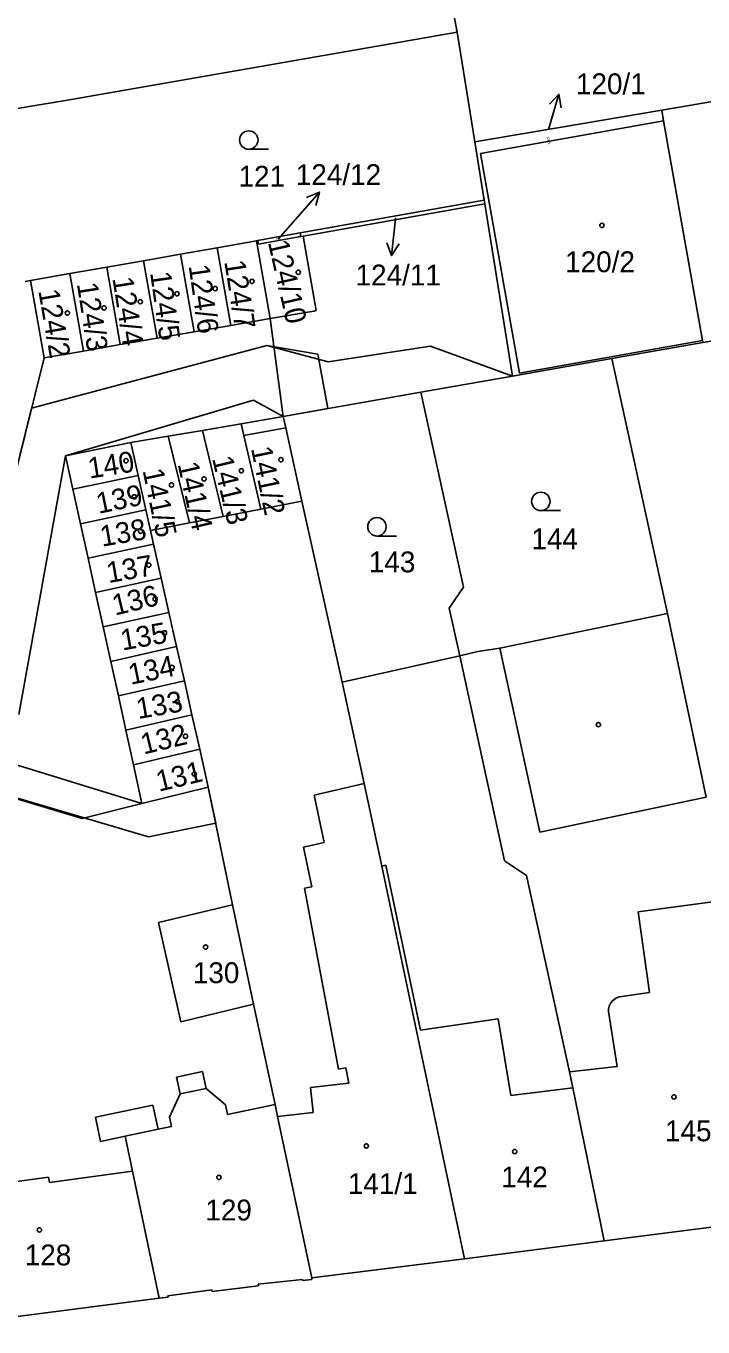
# Model space of a CAD drawing. Extents: x -755819 to -753140, y -1169796 to -1166000.
# Drawn here: x -755058.5 to -755003.3, y -1166247.3 to -1166141.4 of the extents above; entities that cross this region are included whole.
import ezdxf

# ---------------------------------------------------------------- set-up
doc = ezdxf.new("R2010")
doc.units = 0
for name, color, linetype in [('Vrstva 1', 7, 'Continuous'), ('Vrstva 16', 7, 'Continuous'), ('Vrstva 18', 7, 'Continuous'), ('Vrstva 19', 7, 'Continuous'), ('Vrstva 25', 7, 'Continuous'), ('Vrstva 27', 7, 'Continuous'), ('Vrstva 4', 7, 'Continuous')]:
    doc.layers.add(name, color=color, linetype=linetype)

msp = doc.modelspace()

# ---------------------------------------------------------------- linework, layer by layer
at = {"layer": 'Vrstva 1'}
for p, q in [((-755023.36, -1166141.84), (-755025.09, -1166132.72)), ((-755029.43, -1166142.9), (-755023.36, -1166141.84)), ((-755021.93, -1166150.8), (-755023.36, -1166141.84)), ((-755055.29, -1166147.41), (-755029.43, -1166142.9)), ((-755060.26, -1166148.27), (-755058.41, -1166147.94)), ((-755058.41, -1166147.94), (-755055.29, -1166147.41)), ((-755006.7, -1166148.2), (-755002.4, -1166147.47)), ((-755021.93, -1166150.8), (-755006.7, -1166148.2)), ((-755006.54, -1166149.09), (-755021.47, -1166151.74)), ((-755006.54, -1166149.09), (-755006.7, -1166148.2)), ((-755021.17, -1166155.54), (-755021.93, -1166150.8)), ((-755021.47, -1166151.74), (-755018.3, -1166169.63)), ((-755021.17, -1166155.54), (-755036.17, -1166158.21)), ((-755021.17, -1166155.54), (-755021.12, -1166155.84)), ((-755035.92, -1166158.47), (-755021.12, -1166155.84)), ((-755021.12, -1166155.84), (-755018.87, -1166169.89)), ((-755036.17, -1166158.21), (-755039.63, -1166158.83)), ((-755039.57, -1166159.12), (-755036.56, -1166158.59)), ((-755036.56, -1166158.59), (-755036.12, -1166158.51)), ((-755036.17, -1166158.21), (-755036.12, -1166158.51)), ((-755036.12, -1166158.51), (-755035.92, -1166158.47)), ((-755035.92, -1166158.47), (-755034.86, -1166164.54)), ((-755042.93, -1166159.41), (-755045.92, -1166159.94)), ((-755039.71, -1166158.84), (-755042.93, -1166159.41)), ((-755041.81, -1166165.75), (-755042.93, -1166159.41)), ((-755039.63, -1166158.83), (-755039.71, -1166158.84)), ((-755039.71, -1166158.84), (-755038.6, -1166165.19)), ((-755039.63, -1166158.83), (-755039.57, -1166159.12)), ((-755048.93, -1166160.47), (-755051.93, -1166161)), ((-755045.92, -1166159.94), (-755048.93, -1166160.47)), ((-755048.93, -1166160.47), (-755047.82, -1166166.79)), ((-755045.92, -1166159.94), (-755044.81, -1166166.27)), ((-755058.14, -1166162.09), (-755054.94, -1166161.52)), ((-755054.94, -1166161.52), (-755051.93, -1166161)), ((-755054.94, -1166161.52), (-755053.82, -1166167.84)), ((-755050.82, -1166167.31), (-755051.93, -1166161)), ((-755058.58, -1166162.17), (-755058.14, -1166162.09)), ((-755058.14, -1166162.09), (-755057.03, -1166168.39)), ((-755038.6, -1166165.19), (-755035.06, -1166164.57)), ((-755034.86, -1166164.54), (-755035.06, -1166164.57)), ((-755041.81, -1166165.75), (-755044.81, -1166166.27)), ((-755038.6, -1166165.19), (-755041.81, -1166165.75)), ((-755047.82, -1166166.79), (-755050.82, -1166167.31)), ((-755044.81, -1166166.27), (-755047.82, -1166166.79)), ((-755018.3, -1166169.63), (-755003.37, -1166166.98)), ((-755003.34, -1166167.14), (-755010.76, -1166168.45)), ((-755003.37, -1166166.98), (-755003.34, -1166167.14)), ((-755003.34, -1166167.14), (-754998.6, -1166166.3)), ((-755053.82, -1166167.84), (-755057.03, -1166168.39)), ((-755050.82, -1166167.31), (-755053.82, -1166167.84)), ((-755010.76, -1166168.45), (-755018.87, -1166169.89)), ((-755010.76, -1166168.45), (-755006.23, -1166189.21)), ((-755018.87, -1166169.89), (-755026.32, -1166171.18)), ((-755037.54, -1166173.17), (-755026.32, -1166171.18)), ((-755022.85, -1166187.07), (-755026.32, -1166171.18)), ((-755040.98, -1166173.76), (-755037.54, -1166173.17)), ((-755037.34, -1166174.1), (-755037.54, -1166173.17)), ((-755046.91, -1166174.77), (-755044.12, -1166174.3)), ((-755044.12, -1166174.3), (-755040.98, -1166173.76)), ((-755044.12, -1166174.3), (-755042.45, -1166181.3)), ((-755040.76, -1166174.7), (-755040.98, -1166173.76)), ((-755036.02, -1166180.06), (-755037.34, -1166174.1)), ((-755055.28, -1166176.38), (-755049.97, -1166175.29)), ((-755049.97, -1166175.29), (-755046.91, -1166174.77)), ((-755049.97, -1166175.29), (-755049.37, -1166177.98)), ((-755045.18, -1166181.83), (-755046.91, -1166174.77)), ((-755039.38, -1166180.71), (-755040.76, -1166174.7)), ((-755054.69, -1166179.09), (-755055.28, -1166176.38)), ((-755049.37, -1166177.98), (-755054.69, -1166179.09)), ((-755049.37, -1166177.98), (-755048.74, -1166180.77)), ((-755054.07, -1166181.9), (-755054.69, -1166179.09)), ((-755048.74, -1166180.77), (-755054.07, -1166181.9)), ((-755048.74, -1166180.77), (-755048.36, -1166182.44)), ((-755042.45, -1166181.3), (-755039.38, -1166180.71)), ((-755039.38, -1166180.71), (-755036.02, -1166180.06)), ((-755032.73, -1166194.82), (-755036.02, -1166180.06)), ((-755053.45, -1166184.7), (-755054.07, -1166181.9)), ((-755048.36, -1166182.44), (-755045.18, -1166181.83)), ((-755042.45, -1166181.3), (-755045.18, -1166181.83)), ((-755048.36, -1166182.44), (-755048.11, -1166183.56)), ((-755048.11, -1166183.56), (-755053.45, -1166184.7)), ((-755048.11, -1166183.56), (-755047.48, -1166186.34)), ((-755052.84, -1166187.51), (-755053.45, -1166184.7)), ((-755047.48, -1166186.34), (-755052.84, -1166187.51)), ((-755047.48, -1166186.34), (-755046.86, -1166189.12)), ((-755024.01, -1166188.79), (-755022.85, -1166187.07)), ((-755052.22, -1166190.31), (-755052.84, -1166187.51)), ((-755046.86, -1166189.12), (-755052.22, -1166190.31)), ((-755046.86, -1166189.12), (-755046.23, -1166191.91)), ((-755023.16, -1166192.65), (-755024.01, -1166188.79)), ((-755019.89, -1166192.05), (-755006.23, -1166189.21)), ((-755006.23, -1166189.21), (-755003.07, -1166204.19)), ((-755051.6, -1166193.12), (-755052.22, -1166190.31)), ((-755046.23, -1166191.91), (-755051.6, -1166193.12)), ((-755046.23, -1166191.91), (-755045.6, -1166194.7)), ((-755032.73, -1166194.82), (-755023.16, -1166192.65)), ((-755023.16, -1166192.65), (-755021.68, -1166192.31)), ((-755019.51, -1166209.37), (-755023.16, -1166192.65)), ((-755021.68, -1166192.31), (-755019.89, -1166192.05)), ((-755050.98, -1166195.93), (-755051.6, -1166193.12)), ((-755045.6, -1166194.7), (-755050.98, -1166195.93)), ((-755045.6, -1166194.7), (-755044.98, -1166197.48)), ((-755032.73, -1166194.82), (-755030.94, -1166203.06)), ((-755050.37, -1166198.73), (-755050.98, -1166195.93)), ((-755044.98, -1166197.48), (-755050.37, -1166198.73)), ((-755044.98, -1166197.48), (-755044.35, -1166200.27)), ((-755049.75, -1166201.54), (-755050.37, -1166198.73)), ((-755044.35, -1166200.27), (-755049.75, -1166201.54)), ((-755044.35, -1166200.27), (-755043.65, -1166203.36)), ((-755049.06, -1166204.7), (-755049.75, -1166201.54)), ((-755030.94, -1166203.06), (-755029.52, -1166209.79)), ((-755043.65, -1166203.36), (-755049.06, -1166204.7)), ((-755043.65, -1166203.36), (-755041.68, -1166212.96)), ((-755017.72, -1166210.55), (-755019.51, -1166209.37)), ((-755029.52, -1166209.79), (-755022.77, -1166241.79)), ((-755014.21, -1166226.56), (-755017.72, -1166210.55)), ((-755047.7, -1166214.4), (-755041.68, -1166212.96)), ((-755041.68, -1166212.96), (-755039.96, -1166221.03)), ((-755047.7, -1166214.4), (-755045.9, -1166222.48)), ((-755045.9, -1166222.48), (-755039.96, -1166221.03)), ((-755039.96, -1166221.03), (-755038.21, -1166229.21)), ((-755044.11, -1166226.52), (-755046.25, -1166226.98)), ((-755043.82, -1166227.9), (-755044.11, -1166226.52)), ((-755013.94, -1166227.87), (-755014.21, -1166226.56)), ((-755046.25, -1166226.98), (-755045.95, -1166228.35)), ((-755045.95, -1166228.35), (-755046.8, -1166230.24)), ((-755042.25, -1166229.25), (-755043.82, -1166227.9)), ((-755011.38, -1166240.31), (-755013.94, -1166227.87)), ((-755048.16, -1166229.26), (-755052.84, -1166230.26)), ((-755047.75, -1166231.23), (-755048.16, -1166229.26)), ((-755042.08, -1166230.03), (-755042.25, -1166229.25)), ((-755038.21, -1166229.21), (-755042.08, -1166230.03)), ((-755038.01, -1166230.19), (-755038.21, -1166229.21)), ((-755052.84, -1166230.26), (-755052.43, -1166232.23)), ((-755046.8, -1166230.24), (-755046.64, -1166231)), ((-755035.21, -1166243.34), (-755038.01, -1166230.19)), ((-755052.43, -1166232.23), (-755050.43, -1166231.8)), ((-755050.43, -1166231.8), (-755049.83, -1166234.64)), ((-755046.64, -1166231), (-755047.75, -1166231.23)), ((-755049.83, -1166234.64), (-755056.6, -1166235.58)), ((-755049.83, -1166234.64), (-755047.65, -1166244.99)), ((-755056.67, -1166235.14), (-755059.85, -1166235.58)), ((-755056.6, -1166235.58), (-755056.67, -1166235.14)), ((-754995.82, -1166238.33), (-755011.38, -1166240.31)), ((-755011.38, -1166240.31), (-755022.77, -1166241.79)), ((-755035.21, -1166243.34), (-755022.77, -1166241.79)), ((-755039.59, -1166243.85), (-755035.98, -1166243.46)), ((-755035.98, -1166243.46), (-755035.97, -1166243.56)), ((-755035.97, -1166243.56), (-755035.2, -1166243.46)), ((-755035.2, -1166243.46), (-755035.21, -1166243.34)), ((-755046.95, -1166244.81), (-755043.35, -1166244.31)), ((-755043.35, -1166244.31), (-755043.34, -1166244.46)), ((-755043.34, -1166244.46), (-755039.57, -1166244)), ((-755039.57, -1166244), (-755039.59, -1166243.85)), ((-755065.68, -1166247.34), (-755047.65, -1166244.99)), ((-755047.65, -1166244.99), (-755046.93, -1166244.91)), ((-755046.93, -1166244.91), (-755046.95, -1166244.81))]:
    msp.add_line(p, q, dxfattribs=at)
at = {"layer": 'Vrstva 16'}
for p, q in [((-755015.08, -1166146.91), (-755015.93, -1166149.79)), ((-755034.6, -1166154.88), (-755036.58, -1166157.14)), ((-755037.97, -1166158.72), (-755036.58, -1166157.14)), ((-755028.71, -1166160.05), (-755028.39, -1166157.07)), ((-755028.39, -1166157.03), (-755028.39, -1166157.07))]:
    msp.add_line(p, q, dxfattribs=at)
for points in [[(-755015.84, -1166147.73), (-755015.08, -1166146.91), (-755014.88, -1166148.02)], [(-755035.64, -1166155.31), (-755034.6, -1166154.88), (-755034.89, -1166155.97)], [(-755028.1, -1166159.11), (-755028.71, -1166160.05), (-755029.1, -1166159.01)]]:
    msp.add_lwpolyline(points, dxfattribs=at)
at = {"layer": 'Vrstva 25'}
for p, q in [((-755040.35, -1166151.39), (-755038.75, -1166151.39)), ((-755016.55, -1166180.83), (-755014.95, -1166180.83)), ((-755029.91, -1166182.9), (-755028.31, -1166182.9))]:
    msp.add_line(p, q, dxfattribs=at)
for centre, radius in [((-755040.35, -1166150.64), 0.75), ((-755011.57, -1166157.6), 0.175), ((-755036.32, -1166161.41), 0.175), ((-755046.2, -1166163.16), 0.175), ((-755043.09, -1166162.74), 0.175), ((-755040.09, -1166162.16), 0.175), ((-755049.2, -1166163.81), 0.175), ((-755055.13, -1166164.74), 0.175), ((-755052.14, -1166164.32), 0.175), ((-755050.35, -1166176.77), 0.175), ((-755037.73, -1166176.69), 0.175), ((-755040.96, -1166177.58), 0.175), ((-755046.65, -1166178.74), 0.175), ((-755043.99, -1166178.25), 0.175), ((-755049.69, -1166179.71), 0.175), ((-755016.55, -1166180.08), 0.75), ((-755029.91, -1166182.15), 0.75), ((-755049.17, -1166182.51), 0.175), ((-755048.5, -1166185.27), 0.175), ((-755047.98, -1166188.03), 0.175), ((-755047.22, -1166190.79), 0.175), ((-755046.6, -1166193.6), 0.175), ((-755046.18, -1166196.4), 0.175), ((-755011.86, -1166198.27), 0.175), ((-755045.51, -1166199.21), 0.175), ((-755044.8, -1166202.28), 0.175), ((-755043.87, -1166216.39), 0.175), ((-755005.7, -1166228.6), 0.175), ((-755030.77, -1166232.59), 0.175), ((-755018.68, -1166233.05), 0.175), ((-755042.79, -1166235.16), 0.175), ((-755057.41, -1166239.43), 0.175)]:
    msp.add_circle(centre, radius, dxfattribs=at)
at = {"layer": 'Vrstva 27'}
for p, q in [((-755044.81, -1166166.27), (-755041.81, -1166165.75)), ((-755041.81, -1166165.75), (-755038.6, -1166165.19)), ((-755038.6, -1166165.19), (-755037.54, -1166173.17)), ((-755050.82, -1166167.31), (-755047.82, -1166166.79)), ((-755047.82, -1166166.79), (-755044.81, -1166166.27)), ((-755058.05, -1166172.48), (-755038.87, -1166167.38)), ((-755058.05, -1166172.48), (-755038.87, -1166167.38)), ((-755057.03, -1166168.39), (-755053.82, -1166167.84)), ((-755053.82, -1166167.84), (-755050.82, -1166167.31)), ((-755038.87, -1166167.38), (-755034.72, -1166168.08)), ((-755038.87, -1166167.38), (-755033.88, -1166168.72)), ((-755034.72, -1166168.08), (-755033.9, -1166172.52)), ((-755033.88, -1166168.72), (-755025.54, -1166167.43)), ((-755025.54, -1166167.43), (-755018.87, -1166169.89)), ((-755063.69, -1166195.17), (-755057.03, -1166168.39)), ((-755018.87, -1166169.89), (-755026.32, -1166171.18)), ((-755026.32, -1166171.18), (-755037.54, -1166173.17)), ((-755063.69, -1166195.17), (-755058.05, -1166172.48)), ((-755063.69, -1166195.17), (-755058.05, -1166172.48)), ((-755039.96, -1166171.82), (-755055.28, -1166176.38)), ((-755037.54, -1166173.17), (-755039.96, -1166171.82)), ((-755033.9, -1166172.52), (-755037.54, -1166173.17)), ((-755037.54, -1166173.17), (-755040.98, -1166173.76)), ((-755037.54, -1166173.17), (-755040.98, -1166173.76)), ((-755044.12, -1166174.3), (-755046.91, -1166174.77)), ((-755044.12, -1166174.3), (-755046.91, -1166174.77)), ((-755040.98, -1166173.76), (-755044.12, -1166174.3)), ((-755040.98, -1166173.76), (-755044.12, -1166174.3)), ((-755049.97, -1166175.29), (-755055.28, -1166176.38)), ((-755049.97, -1166175.29), (-755055.28, -1166176.38)), ((-755046.91, -1166174.77), (-755049.97, -1166175.29)), ((-755046.91, -1166174.77), (-755049.97, -1166175.29)), ((-755055.28, -1166176.38), (-755059.09, -1166197.43)), ((-755055.28, -1166176.38), (-755059.09, -1166197.43)), ((-755055.28, -1166176.38), (-755054.69, -1166179.09)), ((-755054.69, -1166179.09), (-755054.07, -1166181.9)), ((-755054.07, -1166181.9), (-755053.45, -1166184.7)), ((-755053.45, -1166184.7), (-755052.84, -1166187.51)), ((-755052.84, -1166187.51), (-755052.22, -1166190.31)), ((-755052.22, -1166190.31), (-755051.6, -1166193.12)), ((-755051.6, -1166193.12), (-755050.98, -1166195.93)), ((-755050.98, -1166195.93), (-755050.37, -1166198.73)), ((-755072.98, -1166197.31), (-755049.06, -1166204.7)), ((-755050.37, -1166198.73), (-755049.75, -1166201.54)), ((-755053.94, -1166205.91), (-755072.3, -1166200.39)), ((-755048.53, -1166207.42), (-755072.3, -1166200.39)), ((-755049.75, -1166201.54), (-755049.06, -1166204.7)), ((-755049.06, -1166204.7), (-755043.65, -1166203.36)), ((-755043.65, -1166203.36), (-755043.05, -1166206.3)), ((-755049.06, -1166204.7), (-755053.94, -1166205.91)), ((-755043.05, -1166206.3), (-755048.53, -1166207.42))]:
    msp.add_line(p, q, dxfattribs=at)
at = {"layer": 'Vrstva 4'}
for p, q in [((-755003.37, -1166166.98), (-755006.54, -1166149.09)), ((-755040.76, -1166174.7), (-755037.34, -1166174.1)), ((-755016.63, -1166207.04), (-755019.89, -1166192.05)), ((-755035.01, -1166204.01), (-755030.94, -1166203.06)), ((-755035.01, -1166204.01), (-755034.2, -1166207.87)), ((-755003.07, -1166204.19), (-755016.63, -1166207.04)), ((-755034.2, -1166207.87), (-755035.88, -1166208.26)), ((-755035.88, -1166208.26), (-755035.21, -1166211.49)), ((-755029.52, -1166209.79), (-755029.18, -1166209.72)), ((-755029.18, -1166209.72), (-755026.35, -1166223.15)), ((-755035.21, -1166211.49), (-755035.81, -1166211.6)), ((-755035.81, -1166211.6), (-755033.03, -1166226.34)), ((-755008.61, -1166213.51), (-755001.33, -1166212.53)), ((-755007.7, -1166220.1), (-755008.61, -1166213.51)), ((-755009.94, -1166220.41), (-755007.7, -1166220.1)), ((-755026.35, -1166223.15), (-755020.02, -1166222.24)), ((-755020.02, -1166222.24), (-755018.99, -1166228.48)), ((-755010.34, -1166226.13), (-755011.04, -1166221.65)), ((-755033.03, -1166226.34), (-755032.43, -1166226.22)), ((-755032.43, -1166226.22), (-755032.2, -1166227.47)), ((-755014.21, -1166226.56), (-755010.34, -1166226.13)), ((-755032.2, -1166227.47), (-755035.33, -1166227.82)), ((-755045.95, -1166228.35), (-755043.82, -1166227.9)), ((-755035.33, -1166227.82), (-755035.11, -1166229.87)), ((-755018.99, -1166228.48), (-755013.94, -1166227.87)), ((-755035.11, -1166229.87), (-755038.01, -1166230.19)), ((-755050.43, -1166231.8), (-755047.75, -1166231.23))]:
    msp.add_line(p, q, dxfattribs=at)
msp.add_arc((-755009.86, -1166221.59), 1.18, 93.8531, 182.9946, dxfattribs=at)

# ---------------------------------------------------------------- texts
at = {"layer": 'Vrstva 16'}
for s, p in [('120/1', (-755013.69, -1166146.91)), ('124/12', (-755036.52, -1166154.31)), ('124/11', (-755031.65, -1166162.49))]:
    msp.add_text(s, height=1.7, dxfattribs=at).set_placement(p)
at = {"layer": 'Vrstva 18'}
msp.add_text('120/1', height=0.2, rotation=280.8066, dxfattribs=at).set_placement((-755016.08, -1166150.36))
for s, height, p in [('121', 1.7, (-755041.19, -1166154.44)), ('124/11', 0.1, (-755028.58, -1166157.03)), ('124/12', 0.1, (-755038.18, -1166158.72)), ('144', 1.7, (-755017.32, -1166183.98)), ('143', 1.7, (-755030.57, -1166185.86))]:
    msp.add_text(s, height=height, dxfattribs=at).set_placement(p)
at = {"layer": 'Vrstva 19'}
for s, rotation, p in [('124/10', 282.8693, (-755038.8, -1166158.96)), ('124/7', 278.9732, (-755042.35, -1166160.54)), ('124/4', 278.9732, (-755051.47, -1166161.9)), ('124/5', 278.1137, (-755048.4, -1166161.45)), ('124/6', 278.1137, (-755045.26, -1166160.88)), ('124/2', 279.8899, (-755057.51, -1166162.92)), ('124/3', 278.9732, (-755054.37, -1166162.35)), ('141/2', 281.7233, (-755040.18, -1166175.76)), ('140', 8.9954, (-755053.33, -1166178.23)), ('141/3', 283.4995, (-755043.35, -1166176.58)), ('141/5', 281.7233, (-755049.01, -1166177.56)), ('141/4', 282.5828, (-755046.16, -1166177.03)), ('139', 11.6883, (-755052.6, -1166181.1)), ('138', 9.9122, (-755052.32, -1166183.78)), ('137', 9.9122, (-755051.79, -1166186.74)), ('136', 13.5218, (-755051.26, -1166189.39)), ('135', 9.9122, (-755050.65, -1166192.23)), ('134', 11.6883, (-755049.98, -1166195.03)), ('133', 9.9122, (-755049.37, -1166197.82)), ('132', 13.5218, (-755048.93, -1166200.71)), ('131', 13.5218, (-755047.68, -1166203.74))]:
    msp.add_text(s, height=1.7, rotation=rotation, dxfattribs=at).set_placement(p)
for s, p in [('120/2', (-755014.57, -1166161.41)), ('130', (-755044.91, -1166219.33)), ('145', (-755006.43, -1166232.21)), ('141/1', (-755032.28, -1166236.51)), ('142', (-755019.77, -1166235.97)), ('129', (-755043.89, -1166238.66)), ('128', (-755058.61, -1166242.32))]:
    msp.add_text(s, height=1.7, dxfattribs=at).set_placement(p)

doc.saveas('drawing.dxf')
